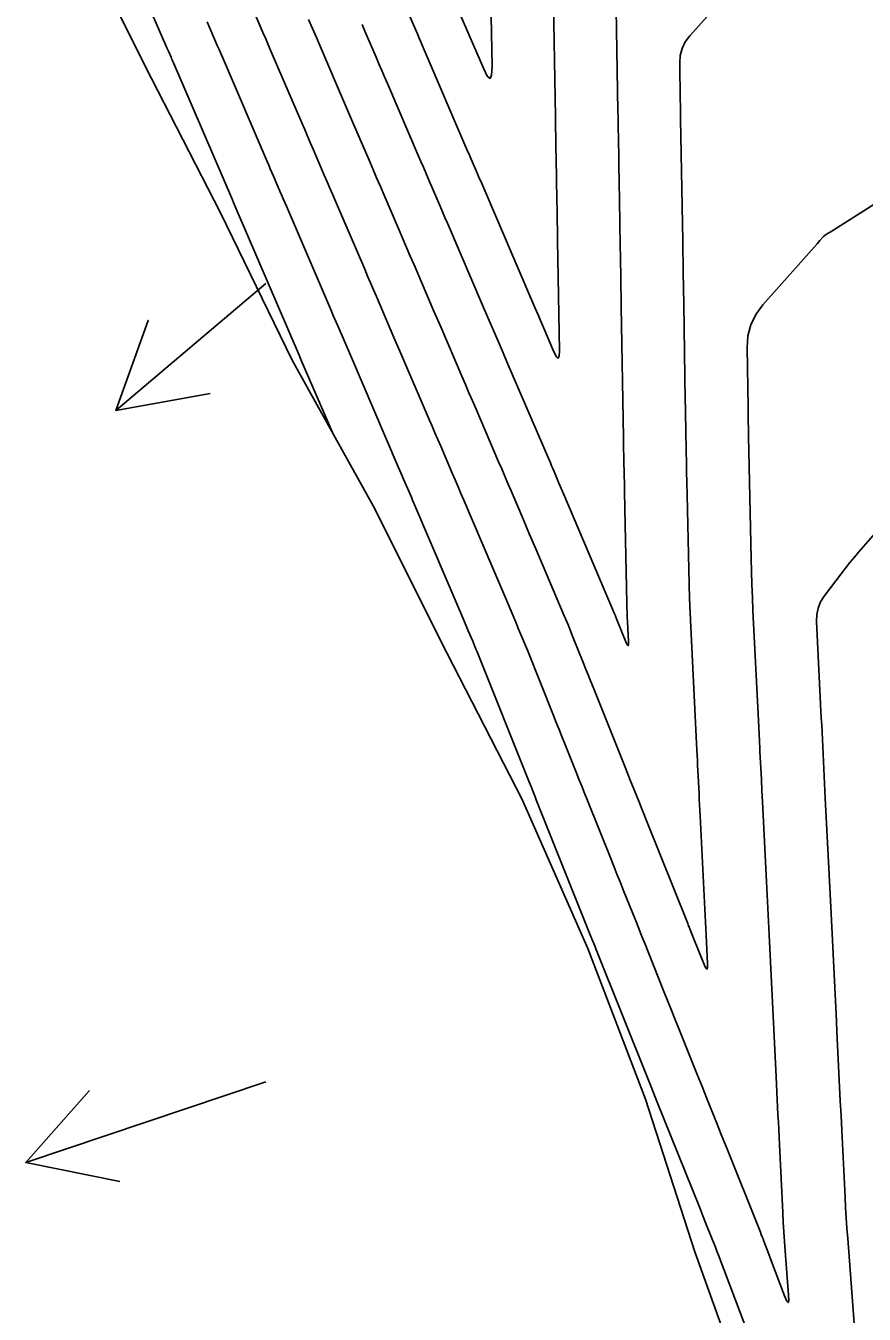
# Model space of a CAD drawing. Extents: x 954385 to 988206, y 1868364 to 1924553.
# Drawn here: x 958042.1 to 958094.6, y 1918454.4 to 1918535.1 of the extents above; entities that cross this region are included whole.
import ezdxf

# ---------------------------------------------------------------- set-up
doc = ezdxf.new("R2010")
doc.units = 0
for name, color, linetype in [('Ex_Major Contours', 7, 'Continuous'), ('Ex_Minor Contours', 7, 'Continuous'), ('Perimeter', 7, 'Continuous'), ('Slopes', 7, 'Continuous')]:
    doc.layers.add(name, color=color, linetype=linetype)

msp = doc.modelspace()

# ---------------------------------------------------------------- linework, layer by layer
at = {"layer": 'Ex_Major Contours'}
msp.add_lwpolyline([(958085.85, 1918536.894), (958083.682, 1918534.448), (958083.4, 1918534.069), (958083.202, 1918533.66), (958083.086, 1918533.22), (958083.053, 1918532.749), (958083.093, 1918530.417), (958083.098, 1918530.125), (958083.103, 1918529.834), (958083.108, 1918529.542), (958083.113, 1918529.251), (958083.24, 1918521.592), (958083.273, 1918519.622), (958083.305, 1918517.653), (958083.406, 1918511.591), (958083.413, 1918511.156), (958083.421, 1918510.72), (958083.435, 1918509.848), (958083.439, 1918509.63), (958083.443, 1918509.412), (958083.447, 1918509.194), (958083.452, 1918508.976), (958083.49, 1918507.191), (958083.505, 1918506.45), (958083.521, 1918505.71), (958083.621, 1918501.021), (958083.643, 1918500.116), (958083.672, 1918499.212), (958083.707, 1918498.308), (958083.748, 1918497.404), (958084.129, 1918489.712), (958084.145, 1918489.394), (958084.16, 1918489.076), (958084.176, 1918488.758), (958084.192, 1918488.44), (958084.264, 1918486.988), (958084.282, 1918486.64), (958084.299, 1918486.292), (958084.316, 1918485.944), (958084.334, 1918485.596), (958084.625, 1918479.756), (958084.646, 1918479.348), (958084.666, 1918478.94), (958084.686, 1918478.532), (958084.706, 1918478.124), (958084.795, 1918476.325), (958084.794, 1918476.078), (958084.759, 1918475.988), (958084.689, 1918476.055), (958084.586, 1918476.279), (958083.921, 1918477.938), (958083.798, 1918478.245), (958083.645, 1918478.627), (958083.584, 1918478.78), (958083.553, 1918478.857), (958080.916, 1918485.447), (958080.809, 1918485.713), (958080.703, 1918485.979), (958080.596, 1918486.245), (958080.49, 1918486.512), (958080.064, 1918487.576), (958079.957, 1918487.842), (958079.851, 1918488.108), (958079.744, 1918488.375), (958079.638, 1918488.641), (958077.626, 1918493.663), (958077.472, 1918494.048), (958077.318, 1918494.433), (958077.164, 1918494.818), (958077.009, 1918495.202), (958076.393, 1918496.742), (958076.238, 1918497.126), (958076.081, 1918497.51), (958075.921, 1918497.893), (958075.76, 1918498.275), (958074.042, 1918502.313), (958073.655, 1918503.224), (958073.267, 1918504.135), (958072.492, 1918505.957), (958072.298, 1918506.412), (958072.104, 1918506.867), (958071.909, 1918507.322), (958071.714, 1918507.777), (958070.303, 1918511.064), (958070.081, 1918511.579), (958069.86, 1918512.094), (958069.639, 1918512.609), (958069.417, 1918513.125), (958068.09, 1918516.216), (958067.647, 1918517.246), (958066.419, 1918520.106), (958066.184, 1918520.651), (958065.95, 1918521.197), (958065.716, 1918521.743), (958065.481, 1918522.288), (958064.544, 1918524.471), (958064.31, 1918525.017), (958064.075, 1918525.563), (958063.841, 1918526.109), (958063.607, 1918526.655), (958062.573, 1918529.063), (958062.323, 1918529.646), (958062.073, 1918530.23), (958061.822, 1918530.813), (958061.572, 1918531.396), (958060.541, 1918533.796), (958060.301, 1918534.353), (958060.06, 1918534.911), (958059.819, 1918535.468)], dxfattribs=at)
at = {"layer": 'Ex_Minor Contours'}
for points in [[(958047.304, 1918542.063), (958050.885, 1918533.846), (958050.964, 1918533.664), (958051.043, 1918533.483), (958051.201, 1918533.121), (958051.24, 1918533.031), (958051.279, 1918532.94), (958051.319, 1918532.849), (958051.358, 1918532.759), (958055.042, 1918524.181), (958055.117, 1918524.005), (958055.269, 1918523.651), (958055.345, 1918523.475), (958059.157, 1918514.595), (958059.218, 1918514.455), (958059.338, 1918514.174), (958061.304, 1918509.597)], [(958079.057, 1918537.393), (958079.187, 1918529.736), (958079.194, 1918529.347), (958079.2, 1918528.958), (958079.207, 1918528.568), (958079.213, 1918528.179), (958079.266, 1918525.026), (958079.276, 1918524.398), (958079.286, 1918523.77), (958079.297, 1918523.142), (958079.307, 1918522.514), (958079.359, 1918519.374), (958079.391, 1918517.49), (958079.527, 1918509.277), (958079.534, 1918508.906), (958079.54, 1918508.536), (958079.548, 1918508.166), (958079.555, 1918507.796), (958079.587, 1918506.315), (958079.594, 1918505.944), (958079.602, 1918505.574), (958079.61, 1918505.204), (958079.618, 1918504.834), (958079.744, 1918498.914), (958079.751, 1918498.625), (958079.76, 1918498.336), (958079.772, 1918498.047), (958079.785, 1918497.758), (958079.846, 1918496.52), (958079.845, 1918496.332), (958079.819, 1918496.263), (958079.765, 1918496.314), (958079.686, 1918496.485), (958079.148, 1918497.828), (958079.042, 1918498.093), (958079.027, 1918498.131), (958079.012, 1918498.168), (958078.996, 1918498.206), (958078.98, 1918498.243), (958075.802, 1918505.714), (958075.494, 1918506.438), (958075.186, 1918507.162), (958075.109, 1918507.343), (958075.032, 1918507.524), (958074.954, 1918507.705), (958074.877, 1918507.886), (958072.234, 1918514.038), (958071.991, 1918514.605), (958071.747, 1918515.172), (958070.773, 1918517.439), (958068.505, 1918522.721), (958068.354, 1918523.071), (958068.204, 1918523.421), (958068.054, 1918523.771), (958067.904, 1918524.121), (958067.303, 1918525.52), (958067.153, 1918525.87), (958067.002, 1918526.22), (958066.852, 1918526.57), (958066.702, 1918526.92), (958064.752, 1918531.464), (958064.576, 1918531.875), (958064.399, 1918532.285), (958064.223, 1918532.695), (958064.047, 1918533.106), (958063.342, 1918534.747), (958063.165, 1918535.158)], [(958066.119, 1918535.754), (958066.524, 1918534.812), (958066.625, 1918534.576), (958066.726, 1918534.34), (958066.828, 1918534.105), (958066.929, 1918533.869), (958069.797, 1918527.185), (958069.863, 1918527.031), (958069.929, 1918526.877), (958069.995, 1918526.723), (958070.062, 1918526.569), (958070.326, 1918525.953), (958070.392, 1918525.799), (958070.458, 1918525.645), (958070.524, 1918525.491), (958070.591, 1918525.337), (958073.989, 1918517.426), (958074.166, 1918517.013), (958075.181, 1918514.649), (958075.335, 1918514.345), (958075.443, 1918514.256), (958075.504, 1918514.382), (958075.52, 1918514.722), (958075.404, 1918521.638), (958075.394, 1918522.266), (958075.383, 1918522.894), (958075.373, 1918523.522), (958075.363, 1918524.15), (958075.319, 1918526.785), (958075.308, 1918527.433), (958075.297, 1918528.082), (958075.286, 1918528.73), (958075.275, 1918529.378), (958075.135, 1918537.623)], [(958056.085, 1918536.661), (958056.785, 1918535.056), (958056.959, 1918534.655), (958057.133, 1918534.254), (958057.307, 1918533.852), (958057.48, 1918533.45), (958059.395, 1918528.991), (958059.57, 1918528.583), (958059.746, 1918528.174), (958059.921, 1918527.766), (958060.096, 1918527.357), (958060.798, 1918525.723), (958060.973, 1918525.315), (958061.148, 1918524.906), (958061.324, 1918524.498), (958061.499, 1918524.089), (958063.329, 1918519.827), (958063.513, 1918519.4), (958063.696, 1918518.973), (958063.879, 1918518.546), (958064.062, 1918518.119), (958065.162, 1918515.559), (958065.529, 1918514.705), (958067.367, 1918510.426), (958067.548, 1918510.005), (958067.729, 1918509.583), (958067.91, 1918509.162), (958068.091, 1918508.74), (958068.815, 1918507.054), (958068.996, 1918506.632), (958069.177, 1918506.21), (958069.357, 1918505.789), (958069.537, 1918505.366), (958071.287, 1918501.251), (958071.661, 1918500.372), (958072.035, 1918499.493), (958072.783, 1918497.734), (958072.969, 1918497.294), (958073.153, 1918496.853), (958073.334, 1918496.411), (958073.513, 1918495.968), (958075.147, 1918491.887), (958075.325, 1918491.443), (958075.502, 1918491), (958075.68, 1918490.556), (958075.857, 1918490.113), (958076.568, 1918488.339), (958076.746, 1918487.895), (958076.923, 1918487.452), (958077.101, 1918487.008), (958077.278, 1918486.564), (958078.736, 1918482.923), (958078.931, 1918482.436), (958079.126, 1918481.948), (958079.321, 1918481.46), (958079.516, 1918480.973), (958080.297, 1918479.022), (958080.492, 1918478.535), (958080.687, 1918478.047), (958080.882, 1918477.56), (958081.077, 1918477.072), (958082.065, 1918474.606), (958082.295, 1918474.032), (958082.525, 1918473.459), (958082.754, 1918472.885), (958082.984, 1918472.311), (958084.153, 1918469.393), (958084.453, 1918468.644), (958084.753, 1918467.894), (958085.354, 1918466.395), (958085.654, 1918465.646), (958085.954, 1918464.896), (958088.11, 1918459.513), (958088.164, 1918459.377), (958088.218, 1918459.239), (958088.271, 1918459.102), (958088.323, 1918458.964), (958088.531, 1918458.413), (958088.635, 1918458.138), (958088.739, 1918457.862), (958089.618, 1918455.534), (958089.756, 1918455.212), (958089.845, 1918455.114), (958089.885, 1918455.24), (958089.874, 1918455.591), (958089.665, 1918458.324), (958089.62, 1918458.934), (958089.58, 1918459.544), (958089.543, 1918460.154), (958089.511, 1918460.765), (958089.301, 1918465.015), (958089.278, 1918465.481), (958089.255, 1918465.948), (958089.231, 1918466.414), (958089.208, 1918466.881), (958089.091, 1918469.253), (958089.028, 1918470.535), (958088.652, 1918478.136), (958088.61, 1918478.976), (958088.568, 1918479.816), (958088.527, 1918480.656), (958088.485, 1918481.495), (958088.237, 1918486.472), (958088.202, 1918487.168), (958088.167, 1918487.864), (958088.08, 1918489.627), (958088.071, 1918489.789), (958088.063, 1918489.952), (958088.055, 1918490.114), (958088.047, 1918490.276), (958087.983, 1918491.576), (958087.643, 1918498.453), (958087.605, 1918499.27), (958087.574, 1918500.088), (958087.548, 1918500.906), (958087.527, 1918501.724), (958087.365, 1918509.375), (958087.356, 1918509.831), (958087.347, 1918510.288), (958087.338, 1918510.745), (958087.331, 1918511.202), (958087.269, 1918514.913), (958087.321, 1918515.659), (958087.505, 1918516.357), (958087.82, 1918517.006), (958088.267, 1918517.607), (958091.659, 1918521.427), (958091.831, 1918521.621), (958092.027, 1918521.842), (958092.059, 1918521.875), (958092.093, 1918521.906), (958092.128, 1918521.934), (958092.166, 1918521.96), (958092.36, 1918522.083), (958092.477, 1918522.157), (958097.779, 1918525.513)], [(958069.105, 1918536.274), (958070.76, 1918532.419), (958071.007, 1918531.929), (958071.18, 1918531.785), (958071.279, 1918531.988), (958071.304, 1918532.536), (958071.232, 1918536.747)], [(958053.457, 1918535.318), (958053.564, 1918535.072), (958053.993, 1918534.089), (958054.1, 1918533.843), (958054.206, 1918533.597), (958054.313, 1918533.351), (958054.419, 1918533.104), (958057.218, 1918526.586), (958057.319, 1918526.353), (958057.419, 1918526.119), (958057.519, 1918525.885), (958057.62, 1918525.652), (958058.021, 1918524.717), (958058.121, 1918524.483), (958058.221, 1918524.249), (958058.322, 1918524.016), (958058.422, 1918523.782), (958061.243, 1918517.211), (958061.342, 1918516.98), (958061.442, 1918516.749), (958061.541, 1918516.518), (958061.64, 1918516.287), (958062.434, 1918514.44), (958065.435, 1918507.452), (958065.598, 1918507.072), (958065.761, 1918506.693), (958066.087, 1918505.934), (958066.169, 1918505.744), (958066.25, 1918505.554), (958066.331, 1918505.364), (958066.412, 1918505.174), (958069.528, 1918497.85), (958069.809, 1918497.189), (958070.09, 1918496.529), (958070.159, 1918496.363), (958070.228, 1918496.198), (958070.296, 1918496.031), (958070.364, 1918495.865), (958073.609, 1918487.759), (958073.725, 1918487.47), (958073.919, 1918486.988), (958073.996, 1918486.795), (958074.073, 1918486.602), (958077.496, 1918478.048), (958077.602, 1918477.785), (958077.733, 1918477.456), (958077.786, 1918477.325), (958077.812, 1918477.259), (958081.106, 1918469.035), (958081.232, 1918468.721), (958081.568, 1918467.882), (958081.61, 1918467.777), (958084.306, 1918461.045), (958084.503, 1918460.553), (958084.7, 1918460.061), (958085.095, 1918459.076), (958085.193, 1918458.829), (958085.289, 1918458.583), (958085.385, 1918458.335), (958085.479, 1918458.087), (958087.547, 1918452.608)], [(958094.151, 1918451.576), (958093.573, 1918459.132), (958093.526, 1918459.776), (958093.483, 1918460.42), (958093.445, 1918461.064), (958093.411, 1918461.709), (958093.204, 1918465.891), (958093.158, 1918466.824), (958093.111, 1918467.757), (958092.897, 1918472.083), (958092.865, 1918472.738), (958092.552, 1918479.072), (958092.512, 1918479.882), (958092.472, 1918480.692), (958092.431, 1918481.502), (958092.391, 1918482.312), (958092.172, 1918486.714), (958092.103, 1918488.085), (958092.012, 1918489.913), (958091.989, 1918490.37), (958091.967, 1918490.827), (958091.944, 1918491.284), (958091.921, 1918491.741), (958091.623, 1918497.773), (958091.637, 1918498.201), (958091.723, 1918498.608), (958091.88, 1918498.993), (958092.109, 1918499.355), (958093.169, 1918500.762), (958093.437, 1918501.111), (958093.711, 1918501.455), (958093.991, 1918501.795), (958094.276, 1918502.129), (958095.882, 1918503.975)]]:
    msp.add_lwpolyline(points, dxfattribs=at)
at = {"layer": 'Perimeter'}
msp.add_lwpolyline([(958113.498, 1918341.929), (958110.286, 1918351.456), (958106.705, 1918360.902), (958102.769, 1918370.267), (958099.464, 1918379.774), (958095.89, 1918389.221), (958092.795, 1918398.775), (958090.26, 1918408.455), (958091.273, 1918418.931), (958094.733, 1918428.798), (958093.908, 1918429.771), (958091.217, 1918439.416), (958087.397, 1918448.807), (958083.992, 1918458.292), (958080.908, 1918467.848), (958077.303, 1918477.288), (958073.182, 1918486.612), (958068.468, 1918495.803), (958063.853, 1918505.016), (958058.784, 1918514.127), (958054.308, 1918523.371), (958049.573, 1918532.557), (958045.001, 1918541.78)], dxfattribs=at)
at = {"layer": 'Slopes'}
for points in [[(958057.131, 1918518.928), (958047.748, 1918510.978), (958049.774, 1918516.626), (958047.748, 1918510.978), (958053.652, 1918512.049)], [(958057.131, 1918468.928), (958042.106, 1918463.877), (958046.075, 1918468.376), (958042.106, 1918463.877), (958047.987, 1918462.689)]]:
    msp.add_lwpolyline(points, dxfattribs=at)

doc.saveas('drawing.dxf')
